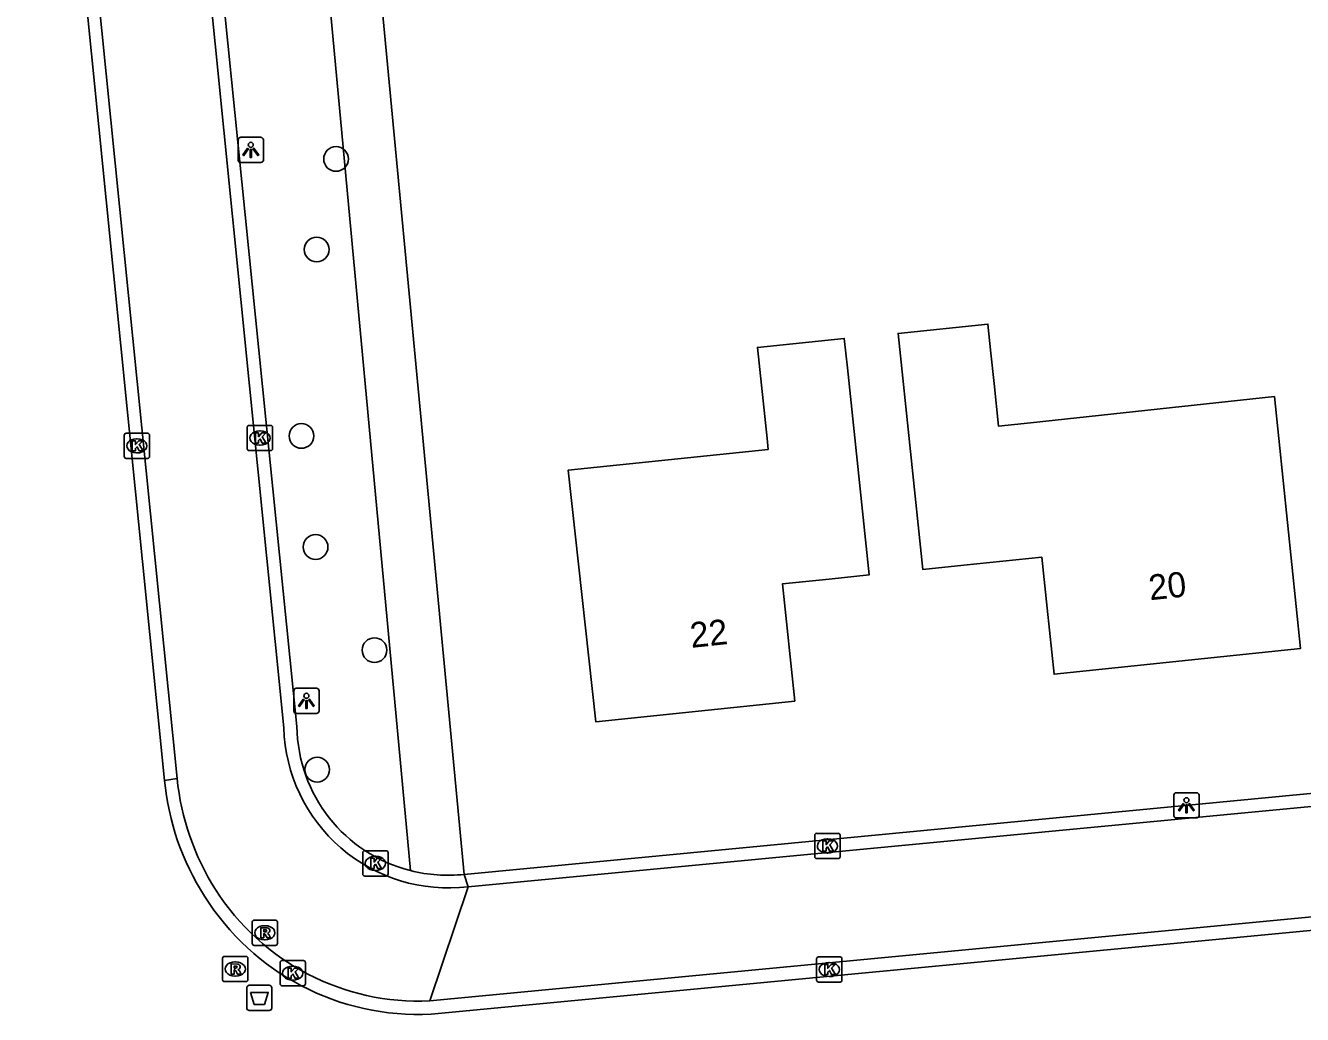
# Model space of a CAD drawing. Extents: x 162675 to 163482, y 379761 to 381227.
# Drawn here: x 162924.2 to 162974.7, y 380274.4 to 380313.6 of the extents above; entities that cross this region are included whole.
import ezdxf

# ---------------------------------------------------------------- set-up
doc = ezdxf.new("R2010")
doc.units = 0
for name, color, linetype in [('IMGEO_Afvalbak', 7, 'Continuous'), ('IMGEO_Boom', 7, 'Continuous'), ('IMGEO_Kolk', 7, 'Continuous'), ('IMGEO_Lichtpunt', 7, 'Continuous'), ('IMGEO_Pand', 7, 'Continuous'), ('IMGEO_Pand_nummerreeks', 7, 'Continuous'), ('IMGEO_Rijbaan_lokaal_gesloten', 7, 'Continuous'), ('IMGEO_Rijbaan_lokaal_open', 7, 'Continuous'), ('IMGEO_Rioolput', 7, 'Continuous'), ('IMGEO_Voetpad_open', 7, 'Continuous')]:
    doc.layers.add(name, color=color, linetype=linetype)

msp = doc.modelspace()

# ---------------------------------------------------------------- linework, layer by layer
at = {"layer": 'IMGEO_Afvalbak'}
for p, q in [((162933.053, 380275.582), (162933.843, 380275.582)), ((162933.843, 380275.582), (162933.053, 380275.582)), ((162932.953, 380274.682), (162932.953, 380275.482)), ((162932.953, 380275.482), (162932.953, 380274.682)), ((162933.943, 380275.482), (162933.943, 380274.682)), ((162933.943, 380274.682), (162933.943, 380275.482)), ((162933.843, 380274.582), (162933.053, 380274.582)), ((162933.053, 380274.582), (162933.843, 380274.582))]:
    msp.add_line(p, q, dxfattribs=at)
msp.add_lwpolyline([(162933.096, 380275.296), (162933.8, 380275.296), (162933.651, 380274.826), (162933.245, 380274.826), (162933.096, 380275.296)], dxfattribs=at)
for centre, start, end in [((162933.053, 380275.482), 90, 180), ((162933.053, 380275.482), 90, 180), ((162933.843, 380275.482), 0, 90), ((162933.843, 380275.482), 360, 90), ((162933.053, 380274.682), 180, 270), ((162933.053, 380274.682), 180, 270), ((162933.843, 380274.682), 270, 0), ((162933.843, 380274.682), 270, 0)]:
    msp.add_arc(centre, 0.1, start, end, dxfattribs=at)
at = {"layer": 'IMGEO_Boom'}
for centre in [(162936.485, 380308.292), (162935.717, 380304.705), (162935.116, 380297.327), (162935.674, 380292.93), (162938.006, 380288.849), (162935.738, 380284.117)]:
    msp.add_circle(centre, 0.489, dxfattribs=at)
at = {"layer": 'IMGEO_Kolk'}
for p, q in [((162928.102, 380296.509), (162928.102, 380297.361)), ((162928.177, 380297.435), (162929.029, 380297.435)), ((162929.103, 380297.361), (162929.103, 380296.509)), ((162932.971, 380296.82), (162932.971, 380297.672)), ((162933.046, 380297.746), (162933.898, 380297.746)), ((162933.459, 380297.526), (162933.484, 380297.526)), ((162933.972, 380297.672), (162933.972, 380296.82)), ((162928.59, 380297.215), (162928.615, 380297.215)), ((162933.482, 380296.966), (162933.457, 380296.966)), ((162929.029, 380296.435), (162928.177, 380296.435)), ((162928.613, 380296.655), (162928.588, 380296.655)), ((162933.898, 380296.746), (162933.046, 380296.746)), ((162955.427, 380280.67), (162955.427, 380281.522)), ((162955.502, 380281.596), (162956.354, 380281.596)), ((162955.915, 380281.376), (162955.94, 380281.376)), ((162956.428, 380281.522), (162956.428, 380280.67)), ((162937.543, 380279.981), (162937.543, 380280.833)), ((162937.618, 380280.907), (162938.47, 380280.907)), ((162938.031, 380280.687), (162938.056, 380280.687)), ((162938.544, 380280.833), (162938.544, 380279.981)), ((162955.938, 380280.816), (162955.913, 380280.816)), ((162938.054, 380280.127), (162938.029, 380280.127)), ((162956.354, 380280.596), (162955.502, 380280.596)), ((162938.47, 380279.907), (162937.618, 380279.907)), ((162934.346, 380276.561), (162935.198, 380276.561)), ((162955.498, 380275.78), (162955.498, 380276.632)), ((162955.573, 380276.706), (162956.425, 380276.706)), ((162956.499, 380276.632), (162956.499, 380275.78)), ((162934.271, 380275.635), (162934.271, 380276.487)), ((162934.759, 380276.341), (162934.784, 380276.341)), ((162935.272, 380276.487), (162935.272, 380275.635)), ((162955.986, 380276.486), (162956.011, 380276.486)), ((162935.198, 380275.561), (162934.346, 380275.561)), ((162934.782, 380275.781), (162934.757, 380275.781)), ((162956.425, 380275.706), (162955.573, 380275.706)), ((162956.009, 380275.926), (162955.984, 380275.926))]:
    msp.add_line(p, q, dxfattribs=at)
for points in [[(162928.102, 380296.509), (162928.102, 380297.361)], [(162928.177, 380297.435), (162929.029, 380297.435)], [(162929.103, 380297.361), (162929.103, 380296.509)], [(162932.971, 380296.82), (162932.971, 380297.672)], [(162933.046, 380297.746), (162933.898, 380297.746)], [(162933.292, 380297.446), (162933.415, 380297.446), (162933.415, 380297.295), (162933.545, 380297.446), (162933.709, 380297.446), (162933.563, 380297.295), (162933.716, 380297.046), (162933.564, 380297.046), (162933.479, 380297.21), (162933.415, 380297.143), (162933.415, 380297.046), (162933.292, 380297.046), (162933.292, 380297.446)], [(162933.972, 380297.672), (162933.972, 380296.82)], [(162928.423, 380297.135), (162928.546, 380297.135), (162928.546, 380296.984), (162928.676, 380297.135), (162928.84, 380297.135), (162928.694, 380296.984), (162928.847, 380296.735), (162928.695, 380296.735), (162928.61, 380296.899), (162928.546, 380296.832), (162928.546, 380296.735), (162928.423, 380296.735), (162928.423, 380297.135)], [(162929.029, 380296.435), (162928.177, 380296.435)], [(162933.898, 380296.746), (162933.046, 380296.746)], [(162955.427, 380280.67), (162955.427, 380281.522)], [(162955.502, 380281.596), (162956.354, 380281.596)], [(162955.748, 380281.296), (162955.871, 380281.296), (162955.871, 380281.145), (162956.001, 380281.296), (162956.165, 380281.296), (162956.019, 380281.145), (162956.172, 380280.896), (162956.02, 380280.896), (162955.935, 380281.06), (162955.871, 380280.993), (162955.871, 380280.896), (162955.748, 380280.896), (162955.748, 380281.296)], [(162956.428, 380281.522), (162956.428, 380280.67)], [(162937.543, 380279.981), (162937.543, 380280.833)], [(162937.618, 380280.907), (162938.47, 380280.907)], [(162937.864, 380280.607), (162937.987, 380280.607), (162937.987, 380280.456), (162938.117, 380280.607), (162938.281, 380280.607), (162938.135, 380280.456), (162938.288, 380280.207), (162938.136, 380280.207), (162938.051, 380280.371), (162937.987, 380280.304), (162937.987, 380280.207), (162937.864, 380280.207), (162937.864, 380280.607)], [(162938.544, 380280.833), (162938.544, 380279.981)], [(162956.354, 380280.596), (162955.502, 380280.596)], [(162938.47, 380279.907), (162937.618, 380279.907)], [(162934.346, 380276.561), (162935.198, 380276.561)], [(162955.498, 380275.78), (162955.498, 380276.632)], [(162955.573, 380276.706), (162956.425, 380276.706)], [(162956.499, 380276.632), (162956.499, 380275.78)], [(162934.271, 380275.635), (162934.271, 380276.487)], [(162934.592, 380276.261), (162934.715, 380276.261), (162934.715, 380276.11), (162934.845, 380276.261), (162935.009, 380276.261), (162934.863, 380276.11), (162935.016, 380275.861), (162934.864, 380275.861), (162934.779, 380276.025), (162934.715, 380275.958), (162934.715, 380275.861), (162934.592, 380275.861), (162934.592, 380276.261)], [(162935.272, 380276.487), (162935.272, 380275.635)], [(162955.819, 380276.406), (162955.942, 380276.406), (162955.942, 380276.255), (162956.072, 380276.406), (162956.236, 380276.406), (162956.09, 380276.255), (162956.243, 380276.006), (162956.091, 380276.006), (162956.006, 380276.17), (162955.942, 380276.103), (162955.942, 380276.006), (162955.819, 380276.006), (162955.819, 380276.406)], [(162935.198, 380275.561), (162934.346, 380275.561)], [(162956.425, 380275.706), (162955.573, 380275.706)]]:
    msp.add_lwpolyline(points, dxfattribs=at)
for centre, start, end in [((162928.179, 380297.359), 91.552, 178.448), ((162928.179, 380297.359), 91.552, 178.448), ((162929.027, 380297.359), 1.552, 88.448), ((162929.027, 380297.359), 1.552, 88.448), ((162933.048, 380297.67), 91.552, 178.448), ((162933.048, 380297.67), 91.552, 178.448), ((162933.896, 380297.67), 1.552, 88.448), ((162933.896, 380297.67), 1.552, 88.448), ((162933.048, 380296.822), 181.552, 268.448), ((162933.048, 380296.822), 181.552, 268.448), ((162933.896, 380296.822), 271.552, 358.448), ((162933.896, 380296.822), 271.552, 358.448), ((162928.179, 380296.511), 181.552, 268.448), ((162928.179, 380296.511), 181.552, 268.448), ((162929.027, 380296.511), 271.552, 358.448), ((162929.027, 380296.511), 271.552, 358.448), ((162955.504, 380281.52), 91.552, 178.448), ((162955.504, 380281.52), 91.552, 178.448), ((162956.352, 380281.52), 1.552, 88.448), ((162956.352, 380281.52), 1.552, 88.448), ((162937.62, 380280.831), 91.552, 178.448), ((162937.62, 380280.831), 91.552, 178.448), ((162938.468, 380280.831), 1.552, 88.448), ((162938.468, 380280.831), 1.552, 88.448), ((162955.504, 380280.672), 181.552, 268.448), ((162955.504, 380280.672), 181.552, 268.448), ((162956.352, 380280.672), 271.552, 358.448), ((162956.352, 380280.672), 271.552, 358.448), ((162937.62, 380279.983), 181.552, 268.448), ((162937.62, 380279.983), 181.552, 268.448), ((162938.468, 380279.983), 271.552, 358.448), ((162938.468, 380279.983), 271.552, 358.448), ((162934.348, 380276.485), 91.552, 178.448), ((162934.348, 380276.485), 91.552, 178.448), ((162935.196, 380276.485), 1.552, 88.448), ((162935.196, 380276.485), 1.552, 88.448), ((162955.575, 380276.63), 91.552, 178.448), ((162955.575, 380276.63), 91.552, 178.448), ((162956.423, 380276.63), 1.552, 88.448), ((162956.423, 380276.63), 1.552, 88.448), ((162934.348, 380275.637), 181.552, 268.448), ((162934.348, 380275.637), 181.552, 268.448), ((162935.196, 380275.637), 271.552, 358.448), ((162935.196, 380275.637), 271.552, 358.448), ((162955.575, 380275.782), 181.552, 268.448), ((162955.575, 380275.782), 181.552, 268.448), ((162956.423, 380275.782), 271.552, 358.448), ((162956.423, 380275.782), 271.552, 358.448)]:
    msp.add_arc(centre, 0.0765, start, end, dxfattribs=at)
for centre, major_axis, ratio, start_param, end_param in [((162933.458, 380297.246), (-0.387, 0.002), 0.722429, 4.712389, 7.853982), ((162933.483, 380297.246), (-0.39, 0.002), 0.717154, 1.570796, 4.712389), ((162928.589, 380296.935), (-0.387, 0.002), 0.722429, 4.712389, 7.853982), ((162928.614, 380296.935), (-0.39, 0.002), 0.717154, 1.570796, 4.712389), ((162955.914, 380281.096), (-0.387, 0.002), 0.722429, 4.712389, 7.853982), ((162955.939, 380281.096), (-0.39, 0.002), 0.717154, 1.570796, 4.712389), ((162938.03, 380280.407), (-0.387, 0.002), 0.722429, 4.712389, 7.853982), ((162938.055, 380280.407), (-0.39, 0.002), 0.717154, 1.570796, 4.712389), ((162934.758, 380276.061), (-0.387, 0.002), 0.722429, 4.712389, 7.853982), ((162934.783, 380276.061), (-0.39, 0.002), 0.717154, 1.570796, 4.712389), ((162955.985, 380276.206), (-0.387, 0.002), 0.722429, 4.712389, 7.853982), ((162956.01, 380276.206), (-0.39, 0.002), 0.717154, 1.570796, 4.712389)]:
    msp.add_ellipse(centre, major_axis=major_axis, ratio=ratio, start_param=start_param, end_param=end_param, dxfattribs=at)
at = {"layer": 'IMGEO_Lichtpunt'}
for p, q in [((162932.612, 380309.052), (162932.612, 380308.245)), ((162932.612, 380309.052), (162932.612, 380308.245)), ((162933.514, 380309.147), (162932.706, 380309.147)), ((162933.514, 380309.147), (162932.706, 380309.147)), ((162933.608, 380308.245), (162933.608, 380309.052)), ((162933.608, 380308.245), (162933.608, 380309.052)), ((162932.706, 380308.151), (162933.514, 380308.151)), ((162932.706, 380308.151), (162933.514, 380308.151)), ((162934.814, 380287.243), (162934.814, 380286.436)), ((162934.814, 380287.243), (162934.814, 380286.436)), ((162935.716, 380287.338), (162934.908, 380287.338)), ((162935.716, 380287.338), (162934.908, 380287.338)), ((162935.81, 380286.436), (162935.81, 380287.243)), ((162935.81, 380286.436), (162935.81, 380287.243)), ((162934.908, 380286.342), (162935.716, 380286.342)), ((162934.908, 380286.342), (162935.716, 380286.342)), ((162970.534, 380283.205), (162969.726, 380283.205)), ((162970.534, 380283.205), (162969.726, 380283.205)), ((162969.632, 380283.11), (162969.632, 380282.303)), ((162969.632, 380283.11), (162969.632, 380282.303)), ((162970.628, 380282.303), (162970.628, 380283.11)), ((162970.628, 380282.303), (162970.628, 380283.11)), ((162969.726, 380282.209), (162970.534, 380282.209)), ((162969.726, 380282.209), (162970.534, 380282.209))]:
    msp.add_line(p, q, dxfattribs=at)
for points in [[(162932.986, 380308.716), (162933.025, 380308.688), (162932.837, 380308.426), (162932.799, 380308.453), (162932.986, 380308.716)], [(162933.088, 380308.668), (162933.135, 380308.668), (162933.135, 380308.346), (162933.088, 380308.346), (162933.088, 380308.668)], [(162933.198, 380308.688), (162933.236, 380308.715), (162933.423, 380308.453), (162933.384, 380308.425), (162933.198, 380308.688)], [(162935.188, 380286.907), (162935.227, 380286.879), (162935.039, 380286.617), (162935.001, 380286.644), (162935.188, 380286.907)], [(162935.29, 380286.859), (162935.337, 380286.859), (162935.337, 380286.537), (162935.29, 380286.537), (162935.29, 380286.859)], [(162935.4, 380286.879), (162935.438, 380286.906), (162935.625, 380286.644), (162935.586, 380286.616), (162935.4, 380286.879)], [(162970.006, 380282.774), (162970.045, 380282.746), (162969.857, 380282.484), (162969.819, 380282.511), (162970.006, 380282.774)], [(162970.108, 380282.726), (162970.155, 380282.726), (162970.155, 380282.404), (162970.108, 380282.404), (162970.108, 380282.726)], [(162970.218, 380282.746), (162970.256, 380282.773), (162970.443, 380282.511), (162970.404, 380282.483), (162970.218, 380282.746)]]:
    msp.add_lwpolyline(points, dxfattribs=at)
for centre in [(162933.111, 380308.85), (162935.313, 380287.041), (162970.131, 380282.908)]:
    msp.add_circle(centre, 0.0994, dxfattribs=at)
for centre, start, end in [((162932.706, 380309.052), 90, 180), ((162932.706, 380309.052), 90, 180), ((162933.514, 380309.052), 0, 90), ((162933.514, 380309.052), 0, 90), ((162932.706, 380308.245), 180, 270), ((162932.706, 380308.245), 180, 270), ((162933.514, 380308.245), 270, 0), ((162933.514, 380308.245), 270, 360), ((162934.908, 380287.243), 90, 180), ((162934.908, 380287.243), 90, 180), ((162935.716, 380287.243), 0, 90), ((162935.716, 380287.243), 0, 90), ((162934.908, 380286.436), 180, 270), ((162934.908, 380286.436), 180, 270), ((162935.716, 380286.436), 270, 0), ((162935.716, 380286.436), 270, 360), ((162969.726, 380283.11), 90, 180), ((162969.726, 380283.11), 90, 180), ((162970.534, 380283.11), 0, 90), ((162970.534, 380283.11), 0, 90), ((162969.726, 380282.303), 180, 270), ((162969.726, 380282.303), 180, 270), ((162970.534, 380282.303), 270, 0), ((162970.534, 380282.303), 270, 360)]:
    msp.add_arc(centre, 0.0946, start, end, dxfattribs=at)
at = {"layer": 'IMGEO_Pand'}
for points in [[(162973.619, 380298.888), (162963.955, 380297.848), (162962.7, 380297.713), (162962.524, 380299.401), (162962.398, 380300.601), (162962.278, 380301.755), (162958.725, 380301.385), (162959.702, 380292.035), (162961.327, 380292.205), (162964.41, 380292.527), (162964.621, 380290.508), (162964.894, 380287.892), (162974.643, 380288.91), (162973.619, 380298.888)], [(162953.584, 380296.784), (162945.669, 380295.974), (162946.769, 380286.004), (162954.636, 380286.834), (162954.146, 380291.468), (162955.998, 380291.663), (162957.582, 380291.83), (162956.715, 380300.025), (162956.592, 380301.19), (162953.157, 380300.828), (162953.537, 380297.227), (162953.584, 380296.784)]]:
    msp.add_lwpolyline(points, dxfattribs=at)
at = {"layer": 'IMGEO_Rijbaan_lokaal_gesloten'}
for points in [[(162923.534, 380349.958), (162924.07, 380344.676), (162930.197, 380283.765)], [(162934.418, 380285.771), (162929.325, 380336.523)], [(163032.785, 380288.167), (162941.711, 380279.483)], [(163021.508, 380282.709), (162940.195, 380274.962)], [(162940.195, 380274.962), (162941.711, 380279.483)]]:
    msp.add_lwpolyline(points, dxfattribs=at)
for centre, radius, start, end in [((162940.932, 380285.952), 6.516, 181.5957, 276.8687), ((162940.199, 380284.762), 10.051, 185.6915, 212.4409), ((162939.761, 380284.485), 9.533, 212.4512, 272.6115)]:
    msp.add_arc(centre, radius, start, end, dxfattribs=at)
at = {"layer": 'IMGEO_Rijbaan_lokaal_open'}
for points in [[(162929.701, 380283.683), (162923.037, 380349.9)], [(162934.938, 380285.824), (162930.435, 380330.4)], [(163028.489, 380288.289), (162941.559, 380279.973)], [(162930.197, 380283.765), (162929.701, 380283.683)], [(163020.214, 380282.048), (162940.242, 380274.439)], [(162941.559, 380279.973), (162941.711, 380279.483)]]:
    msp.add_lwpolyline(points, dxfattribs=at)
for centre, radius, start, end in [((162940.899, 380285.896), 5.961, 180.6944, 255.6981), ((162939.967, 380284.67), 10.314, 185.4904, 212.594), ((162940.895, 380285.892), 5.956, 255.7183, 276.3969), ((162939.73, 380284.389), 9.963, 211.9674, 272.9458)]:
    msp.add_arc(centre, radius, start, end, dxfattribs=at)
at = {"layer": 'IMGEO_Rioolput'}
for p, q in [((162933.166, 380277.234), (162933.166, 380278.086)), ((162933.241, 380278.16), (162934.093, 380278.16)), ((162934.167, 380278.086), (162934.167, 380277.234)), ((162933.654, 380277.94), (162933.679, 380277.94)), ((162934.093, 380277.16), (162933.241, 380277.16)), ((162933.677, 380277.38), (162933.652, 380277.38)), ((162931.994, 380275.799), (162931.994, 380276.651)), ((162932.069, 380276.725), (162932.921, 380276.725)), ((162932.995, 380276.651), (162932.995, 380275.799)), ((162932.482, 380276.505), (162932.507, 380276.505)), ((162932.921, 380275.725), (162932.069, 380275.725)), ((162932.505, 380275.945), (162932.48, 380275.945))]:
    msp.add_line(p, q, dxfattribs=at)
for points in [[(162933.166, 380277.234), (162933.166, 380278.086)], [(162933.241, 380278.16), (162934.093, 380278.16)], [(162934.167, 380278.086), (162934.167, 380277.234)], [(162933.755, 380277.858), (162933.503, 380277.86), (162933.503, 380277.46)], [(162933.503, 380277.46), (162933.627, 380277.46), (162933.627, 380277.622), (162933.638, 380277.622)], [(162933.681, 380277.779), (162933.627, 380277.779), (162933.627, 380277.698)], [(162933.627, 380277.698), (162933.679, 380277.698)], [(162933.685, 380277.593), (162933.756, 380277.46), (162933.896, 380277.46), (162933.831, 380277.586)], [(162934.093, 380277.16), (162933.241, 380277.16)], [(162931.994, 380275.799), (162931.994, 380276.651)], [(162932.069, 380276.725), (162932.921, 380276.725)], [(162932.995, 380276.651), (162932.995, 380275.799)], [(162932.583, 380276.423), (162932.331, 380276.425), (162932.331, 380276.025)], [(162932.331, 380276.025), (162932.455, 380276.025), (162932.455, 380276.187), (162932.466, 380276.187)], [(162932.509, 380276.344), (162932.455, 380276.344), (162932.455, 380276.263)], [(162932.455, 380276.263), (162932.507, 380276.263)], [(162932.513, 380276.158), (162932.584, 380276.025), (162932.724, 380276.025), (162932.659, 380276.151)], [(162932.921, 380275.725), (162932.069, 380275.725)]]:
    msp.add_lwpolyline(points, dxfattribs=at)
for centre, radius, start, end in [((162933.243, 380278.084), 0.0765, 91.552, 178.448), ((162933.243, 380278.084), 0.0765, 91.552, 178.448), ((162934.091, 380278.084), 0.0765, 1.552, 88.448), ((162934.091, 380278.084), 0.0765, 1.552, 88.448), ((162933.637, 380277.569), 0.0533, 26.0293, 88.6989), ((162933.663, 380277.887), 0.19, 274.7715, 282.9687), ((162933.687, 380277.683), 0.0964, 77.0061, 93.1865), ((162933.701, 380277.74), 0.0378, 276.6634, 79.6772), ((162933.754, 380277.748), 0.109, 350.3612, 89.416), ((162933.752, 380277.748), 0.112, 277.5842, 350.9817), ((162933.736, 380277.533), 0.108, 29.5134, 73.7905), ((162933.243, 380277.236), 0.0765, 181.552, 268.448), ((162933.243, 380277.236), 0.0765, 181.552, 268.448), ((162934.091, 380277.236), 0.0765, 271.552, 358.448), ((162934.091, 380277.236), 0.0765, 271.552, 358.448), ((162932.071, 380276.649), 0.0765, 91.552, 178.448), ((162932.071, 380276.649), 0.0765, 91.552, 178.448), ((162932.919, 380276.649), 0.0765, 1.552, 88.448), ((162932.919, 380276.649), 0.0765, 1.552, 88.448), ((162932.465, 380276.134), 0.0533, 26.0293, 88.6989), ((162932.491, 380276.452), 0.19, 274.7715, 282.9687), ((162932.515, 380276.248), 0.0964, 77.0061, 93.1865), ((162932.529, 380276.305), 0.0378, 276.6634, 79.6772), ((162932.582, 380276.313), 0.109, 350.3612, 89.416), ((162932.58, 380276.313), 0.112, 277.5842, 350.9817), ((162932.564, 380276.098), 0.108, 29.5134, 73.7905), ((162932.071, 380275.801), 0.0765, 181.552, 268.448), ((162932.071, 380275.801), 0.0765, 181.552, 268.448), ((162932.919, 380275.801), 0.0765, 271.552, 358.448), ((162932.919, 380275.801), 0.0765, 271.552, 358.448)]:
    msp.add_arc(centre, radius, start, end, dxfattribs=at)
for centre, major_axis, ratio, start_param, end_param in [((162933.653, 380277.66), (-0.387, 0.002), 0.722429, 4.712389, 7.853982), ((162933.678, 380277.66), (-0.39, 0.002), 0.717154, 1.570796, 4.712389), ((162932.481, 380276.225), (-0.387, 0.002), 0.722429, 4.712389, 7.853982), ((162932.506, 380276.225), (-0.39, 0.002), 0.717154, 1.570796, 4.712389)]:
    msp.add_ellipse(centre, major_axis=major_axis, ratio=ratio, start_param=start_param, end_param=end_param, dxfattribs=at)
at = {"layer": 'IMGEO_Voetpad_open'}
for points in [[(162934.723, 380330.738), (162939.426, 380280.12)], [(162941.559, 380279.973), (162936.743, 380330.858)]]:
    msp.add_lwpolyline(points, dxfattribs=at)

# ---------------------------------------------------------------- texts
at = {"layer": 'IMGEO_Pand_nummerreeks'}
for s, rotation, p in [('20', 5.9588, (162968.687, 380290.821)), ('22', 6.0218, (162950.54, 380288.936))]:
    msp.add_text(s, height=1, rotation=rotation, dxfattribs=at).set_placement(p)

doc.saveas('drawing.dxf')
